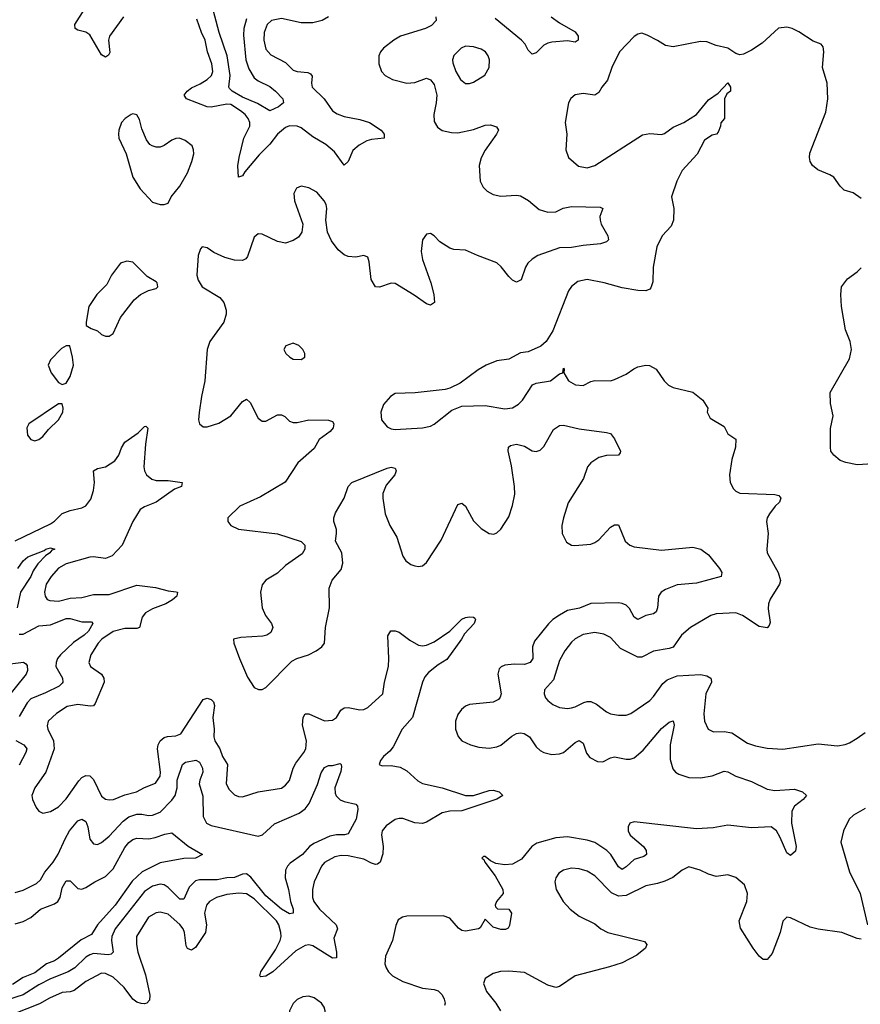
# Model space of a CAD drawing. Header units: inches. Extents: x 1843162 to 1959474, y 907081 to 1016326.
# Tile 324 of 656: x 1921292 to 1925586, y 940284 to 945315. Entities that reach past the tile are written whole.
import ezdxf

# ---------------------------------------------------------------- set-up
doc = ezdxf.new("R2010")
doc.units = ezdxf.units.IN
doc.header["$MEASUREMENT"] = 0
doc.layers.add('B9924', color=7, linetype='Continuous')

msp = doc.modelspace()

# ---------------------------------------------------------------- linework, layer by layer
at = {"layer": 'B9924', "color": 5}
for points, elevation in [([(1921822.3, 945330), (1921751.8, 945230), (1921746.2, 945210), (1921752.7, 945147.3), (1921746.8, 945133.2), (1921730, 945123.1), (1921710, 945135.3), (1921650, 945236.8), (1921630, 945251.1), (1921590, 945261.1), (1921576.4, 945270), (1921573.8, 945290), (1921625, 945370)], 580), ([(1922450, 945318.5), (1922438, 945270), (1922435.5, 945235.5), (1922447.1, 945110), (1922463.3, 945063.3), (1922490, 945018.6), (1922510, 945002), (1922570, 944973.8), (1922598.7, 944950), (1922636.4, 944910), (1922640.5, 944890), (1922614, 944870), (1922570, 944849.7), (1922506.7, 944886.7), (1922430, 944919), (1922378, 944950), (1922364.1, 944964.1), (1922360.2, 944970), (1922366.7, 945030), (1922352.1, 945130), (1922311.7, 945250), (1922274.4, 945390)], 560), ([(1922870, 945329.8), (1922837.6, 945310), (1922790, 945298.1), (1922730, 945299), (1922630, 945321.2), (1922578.9, 945310), (1922555.9, 945290), (1922541.3, 945250), (1922539.8, 945210), (1922550, 945164.2), (1922574.9, 945134.9), (1922650, 945096), (1922690, 945057.8), (1922710, 945049.4), (1922764.7, 945044.7), (1922778.5, 945038.5), (1922786.1, 945026.1), (1922782.3, 944990), (1922786.9, 944970), (1922848.1, 944910), (1922890.2, 944850), (1922914.2, 944834.2), (1922950, 944819.6), (1923030, 944805.3), (1923078.7, 944790), (1923138.9, 944750), (1923154.5, 944730), (1923153.7, 944710), (1923090, 944703.4), (1923064.7, 944695.3), (1923026.3, 944673.7), (1922993.3, 944646.7), (1922970, 944589.6), (1922950, 944571.2), (1922900, 944640), (1922856.6, 944676.6), (1922790, 944716.4), (1922730, 944762.5), (1922708.9, 944771.1), (1922670, 944773.1), (1922650, 944764.7), (1922610, 944729.9), (1922570, 944679.6), (1922515.4, 944624.6), (1922442.2, 944537.8), (1922430, 944517), (1922410, 944509.4), (1922407.3, 944567.3), (1922412.8, 944610), (1922437.6, 944710), (1922468.7, 944770), (1922467.7, 944790), (1922459.1, 944810), (1922444.2, 944830), (1922419.9, 944850), (1922370, 944880.8), (1922350, 944883.4), (1922270, 944868.7), (1922250, 944869.9), (1922145.1, 944910), (1922132.9, 944930), (1922147.5, 944950), (1922170, 944966.3), (1922213.6, 944986.4), (1922250.6, 945010), (1922271.7, 945030), (1922278.6, 945050), (1922274.1, 945090), (1922252.2, 945150), (1922239.5, 945210), (1922220.6, 945250), (1922197.9, 945317.9)], 580), ([(1923418.4, 945330), (1923418.8, 945310), (1923395.3, 945284.7), (1923364.9, 945270), (1923237.6, 945230), (1923203.1, 945210), (1923150.3, 945170), (1923134.9, 945150), (1923127.4, 945130), (1923126, 945090), (1923139.5, 945050), (1923158.7, 945030), (1923196.4, 945010), (1923270, 944990.8), (1923310, 944994.5), (1923370, 945015.4), (1923390, 945008.2), (1923410, 944983.6), (1923422.3, 944930), (1923420.1, 944890), (1923406.9, 944830), (1923410, 944794.8), (1923426, 944766), (1923449.4, 944749.4), (1923497.8, 944737.8), (1923530, 944736.3), (1923610, 944754.4), (1923670, 944776), (1923697.7, 944777.7), (1923728.2, 944768.2), (1923737.1, 944750), (1923728.5, 944730), (1923670, 944648.2), (1923650, 944609.6), (1923639, 944570), (1923644.5, 944490), (1923659.4, 944459.4), (1923679.2, 944439.2), (1923710, 944422.4), (1923750, 944413.6), (1923830, 944418.6), (1923850, 944414.9), (1923890.9, 944390.9), (1923945, 944345), (1923990, 944331.2), (1924030, 944333), (1924068.8, 944351.2), (1924110, 944359.8), (1924257.6, 944357.6), (1924270.5, 944350), (1924255.8, 944310), (1924256.5, 944290), (1924262, 944270), (1924296.5, 944210), (1924300.4, 944190), (1924290, 944180.5), (1924258, 944170), (1924170, 944161.6), (1924110, 944150.7), (1924050, 944149.1), (1923939.5, 944110), (1923909, 944091), (1923888, 944070), (1923875.2, 944050), (1923853.9, 943986.1), (1923830, 943973.3), (1923810, 943984.4), (1923790, 944003.5), (1923752.3, 944052.3), (1923730, 944073.3), (1923630, 944109.3), (1923570, 944137.1), (1923510, 944140.9), (1923490, 944147.6), (1923439.1, 944179.1), (1923410, 944210.8), (1923390, 944221.7), (1923370, 944218.3), (1923350, 944189.3), (1923342.3, 944130), (1923349.3, 944090), (1923391.8, 943970), (1923407.9, 943910), (1923410.2, 943869.8), (1923390, 943855.6), (1923370, 943862.3), (1923307.8, 943907.8), (1923210, 943967.3), (1923190, 943969), (1923130, 943947.6), (1923109.8, 943949.8), (1923087.9, 943987.9), (1923078, 944078), (1923070, 944100.9), (1923050, 944109.6), (1923010, 944101.4), (1922970, 944104.2), (1922950, 944113.7), (1922919.4, 944139.4), (1922885, 944185), (1922864.2, 944230), (1922855.6, 944290), (1922861.4, 944350), (1922858.2, 944370), (1922847.9, 944390), (1922810, 944434.2), (1922770, 944456.1), (1922730, 944464.4), (1922705.6, 944454.4), (1922692.8, 944427.2), (1922696.5, 944390), (1922738.4, 944270), (1922734.2, 944230), (1922716, 944204), (1922690, 944186.3), (1922650, 944173), (1922610, 944180.7), (1922530, 944218.7), (1922510, 944220.4), (1922490, 944203.6), (1922455.3, 944104.7), (1922447.3, 944092.7), (1922430, 944083.9), (1922390, 944085.5), (1922340.5, 944100.5), (1922284.8, 944124.8), (1922250, 944149.3), (1922224.9, 944155.1), (1922215.3, 944144.7), (1922204, 944110), (1922197.3, 944010), (1922203.4, 943983.4), (1922224, 943950), (1922314.7, 943894.7), (1922335.6, 943870), (1922347.7, 943830), (1922346.9, 943810), (1922334.4, 943770), (1922263.8, 943670), (1922249.5, 943630.5), (1922238.3, 943470), (1922220.2, 943390), (1922208.4, 943308.4), (1922205.8, 943270), (1922210.4, 943250), (1922230, 943234.9), (1922250, 943233.8), (1922310, 943253.8), (1922370, 943291.1), (1922430, 943364), (1922450, 943375.3), (1922470, 943359.5), (1922510, 943278), (1922530, 943262.7), (1922550, 943263.2), (1922610, 943295.4), (1922630, 943296.2), (1922647.2, 943287.2), (1922670, 943264.2), (1922690, 943257.4), (1922710, 943257.3), (1922770, 943270.1), (1922869.1, 943269.1), (1922890, 943262.4), (1922896.5, 943250), (1922893.7, 943230), (1922878.6, 943210), (1922822.4, 943170), (1922796.3, 943123.7), (1922713.6, 943050), (1922648.1, 942951.9), (1922522.7, 942877.3), (1922417.4, 942830), (1922356.3, 942770), (1922354.9, 942750), (1922370.4, 942730), (1922410, 942712.2), (1922610, 942687.8), (1922729.5, 942649.5), (1922749.2, 942630), (1922749.3, 942610), (1922734.3, 942585.7), (1922650, 942526.4), (1922610, 942487.7), (1922549.5, 942450.5), (1922530, 942427), (1922522.5, 942390), (1922530.2, 942310), (1922547.6, 942270), (1922579.1, 942230), (1922584.9, 942210), (1922575.6, 942184.4), (1922555.5, 942170), (1922535, 942165), (1922421.7, 942158.3), (1922384.7, 942150), (1922386, 942130), (1922414.7, 942050), (1922456, 941956), (1922490, 941902.4), (1922512, 941892), (1922530, 941893.1), (1922550, 941903.1), (1922682.2, 942037.8), (1922708.5, 942051.5), (1922767, 942070), (1922807, 942090), (1922835.6, 942110), (1922849.6, 942130), (1922853.7, 942210), (1922874.6, 942310), (1922872.6, 942410), (1922888.8, 942451.2), (1922934.1, 942505.9), (1922942.3, 942537.7), (1922938, 942590), (1922905.4, 942650), (1922911.3, 942690), (1922909.8, 942710), (1922897.4, 942750), (1922897.7, 942770), (1922905.5, 942794.5), (1922950, 942870.4), (1922970.5, 942929.5), (1922989.4, 942950.6), (1923170, 943023.9), (1923190, 943028.9), (1923210, 943024), (1923214.7, 943010), (1923207.7, 942990), (1923164.2, 942935.8), (1923146.9, 942893.1), (1923146.4, 942870), (1923159.1, 942790), (1923182.4, 942730), (1923219.3, 942670), (1923250, 942574.4), (1923265.4, 942550), (1923290, 942531.4), (1923310, 942524.9), (1923330, 942521.7), (1923350, 942524.9), (1923370, 942541.6), (1923444.6, 942655.4), (1923530, 942838.5), (1923550, 942844.9), (1923570, 942829.1), (1923610, 942753.8), (1923650, 942715.8), (1923690, 942688.8), (1923714.6, 942685.4), (1923730, 942692.2), (1923750, 942712.2), (1923790, 942774.9), (1923810, 942833.4), (1923820.5, 942890), (1923819.2, 942930), (1923803.9, 943036.1), (1923787.5, 943112.5), (1923789.1, 943130.9), (1923800, 943140), (1923830, 943146.8), (1923870, 943135), (1923910, 943112.7), (1923930, 943109.2), (1923950, 943115.6), (1923970, 943134.4), (1924018.6, 943221.4), (1924050, 943240.9), (1924070, 943242.7), (1924150, 943223.5), (1924290, 943206.4), (1924310, 943200.5), (1924330, 943174), (1924360.7, 943110), (1924358.5, 943101.5), (1924350, 943089.5), (1924290, 943087.3), (1924250, 943077.6), (1924208.7, 943051.3), (1924193.1, 943030), (1924171.3, 942970), (1924094.2, 942845.8), (1924070.1, 942770), (1924061.7, 942730), (1924063, 942690), (1924085.8, 942645.8), (1924110, 942630.2), (1924128, 942628), (1924210, 942635), (1924230, 942642.7), (1924250, 942657.5), (1924310, 942721.8), (1924330, 942733.4), (1924350, 942733.4), (1924385.4, 942650), (1924408.8, 942630), (1924430, 942622.2), (1924570, 942603.7), (1924730, 942619.6), (1924770.8, 942610), (1924810, 942580.7), (1924866.4, 942510), (1924878, 942490), (1924874.8, 942470), (1924750, 942436.5), (1924650, 942426.9), (1924590, 942403.7), (1924569.1, 942390), (1924555.9, 942370), (1924550.8, 942310), (1924543.6, 942290), (1924530, 942279.8), (1924490, 942271.2), (1924450, 942250.8), (1924430, 942262.4), (1924406.4, 942306.4), (1924390, 942323.2), (1924370, 942332.5), (1924350, 942335.3), (1924210, 942331.6), (1924151.7, 942308.3), (1924090, 942295.4), (1924050, 942272.5), (1924016.2, 942250), (1923992.6, 942227.4), (1923921, 942139), (1923911.3, 942110), (1923913.9, 942050), (1923900.2, 942030), (1923870, 942020.5), (1923818.5, 942021.5), (1923770, 942016.5), (1923751, 942009), (1923742, 941998), (1923734.7, 941970), (1923750.8, 941870), (1923747, 941853), (1923738.6, 941841.4), (1923710, 941827), (1923590, 941815.9), (1923570, 941807.6), (1923548.1, 941790), (1923530, 941765.1), (1923518.8, 941730), (1923518.8, 941690), (1923531.8, 941651.8), (1923551, 941631), (1923595.5, 941610), (1923637.1, 941597.1), (1923690, 941592.8), (1923730, 941599), (1923750, 941608), (1923805.8, 941654.2), (1923830, 941666.8), (1923850, 941671), (1923868.3, 941668.3), (1923895.9, 941650), (1923930, 941600.2), (1923950, 941580.8), (1923970.2, 941570.2), (1924010, 941560.7), (1924050, 941563.9), (1924070, 941571.1), (1924130, 941621.5), (1924150, 941632.1), (1924170, 941618.4), (1924187.2, 941567.2), (1924205, 941545), (1924244.2, 941524.2), (1924270, 941522.6), (1924310, 941544), (1924330, 941548.1), (1924390, 941536.8), (1924410, 941537), (1924430, 941543.9), (1924476.8, 941583.2), (1924570, 941692.6), (1924610, 941726), (1924630, 941732), (1924635.5, 941710), (1924615, 941610), (1924614.1, 941534.1), (1924627.5, 941487.5), (1924641.7, 941470), (1924659, 941459), (1924710, 941443.3), (1924770, 941441.5), (1924829.3, 941450.7), (1924890, 941475.5), (1924910, 941472.6), (1924950, 941449.2), (1925030, 941421.6), (1925110, 941383.9), (1925150, 941376.3), (1925250, 941383.2), (1925290.7, 941370), (1925310.6, 941350), (1925293.4, 941330), (1925250, 941296.3), (1925235.8, 941270), (1925235.2, 941210), (1925257.8, 941090), (1925254.3, 941065.7), (1925230, 941044.2), (1925210, 941057.2), (1925177, 941137), (1925158, 941170), (1925130, 941190.8), (1925030, 941184.8), (1924910, 941199.8), (1924833.8, 941186.2), (1924750, 941181.3), (1924430, 941216.7), (1924409.2, 941210), (1924400.7, 941190), (1924400.2, 941170), (1924410, 941148.1), (1924478.2, 941090), (1924491.6, 941070), (1924494.4, 941050), (1924480, 941040), (1924430, 941023.2), (1924390, 940985.7), (1924370, 940973.5), (1924350, 940987), (1924311, 941050), (1924291.2, 941070), (1924230.2, 941110.2), (1924190, 941123.1), (1924090, 941139), (1924030, 941135.1), (1923933.1, 941106.9), (1923908.2, 941090), (1923854.6, 941025.4), (1923810, 940999.9), (1923770, 940995.9), (1923724, 941004), (1923696.2, 941016.2), (1923670, 941039), (1923661, 941039), (1923652, 941030), (1923663.5, 941023.5), (1923667.7, 941010), (1923720.4, 940940.4), (1923760.2, 940870), (1923761.7, 940850), (1923728.2, 940810), (1923720.8, 940790), (1923722.4, 940782.4), (1923732.2, 940772.2), (1923790.3, 940770.3), (1923803.8, 940750), (1923793.7, 940686.3), (1923786.7, 940673.3), (1923774.4, 940665.6), (1923750, 940666), (1923710, 940678), (1923670, 940718.4), (1923644.7, 940675.3), (1923636.3, 940670), (1923570, 940658.2), (1923550, 940660.3), (1923532.8, 940672.8), (1923490, 940724.8), (1923455.3, 940735.3), (1923270, 940734.8), (1923247.7, 940730), (1923225, 940715), (1923214, 940686), (1923196.6, 940610), (1923160.6, 940530), (1923158, 940490), (1923163.8, 940470), (1923175.5, 940450), (1923196.5, 940430), (1923250, 940399.8), (1923350, 940367.2), (1923410, 940359.7), (1923430, 940353), (1923450, 940333.1), (1923460.7, 940310), (1923464.9, 940290), (1923462, 940278)], 620), ([(1924007.7, 945330), (1924050, 945299.3), (1924130, 945252.3), (1924144.9, 945230), (1924144.4, 945210), (1924130, 945199.7), (1924090, 945207.1), (1924010, 945200.5), (1923990, 945194.9), (1923970, 945184), (1923930, 945145.8), (1923910, 945139.2), (1923890, 945158.9), (1923874.5, 945190), (1923855.6, 945210), (1923720.5, 945320.5)], 620), ([(1925590, 944400.5), (1925550, 944429.7), (1925503.8, 944443.8), (1925483.5, 944463.5), (1925450, 944509.5), (1925430, 944522.9), (1925368.3, 944548.3), (1925340.9, 944570), (1925329.6, 944590), (1925325.6, 944610), (1925327.9, 944632.1), (1925410, 944842), (1925419.5, 944910), (1925417, 944990), (1925392.3, 945070), (1925399, 945150), (1925396.4, 945176.4), (1925386, 945190), (1925344.7, 945204.7), (1925272.1, 945252.1), (1925238, 945270), (1925210, 945277.2), (1925167.9, 945272.1), (1925085.2, 945194.8), (1925030, 945159), (1924990, 945139), (1924970, 945135.3), (1924950, 945142), (1924909.1, 945169.1), (1924850, 945182.7), (1924801.2, 945201.2), (1924770, 945202.9), (1924630, 945175.8), (1924590, 945183.6), (1924550, 945209.3), (1924496.6, 945236.6), (1924470, 945245.2), (1924450, 945241.2), (1924430, 945229.2), (1924355.8, 945150), (1924316, 945070), (1924294.3, 945005.7), (1924265.5, 944970), (1924250, 944942), (1924230.5, 944929.5), (1924170, 944936.9), (1924130, 944931.6), (1924107.1, 944912.9), (1924095.5, 944890), (1924077.6, 944790), (1924087.3, 944730), (1924081, 944650), (1924094.8, 944610), (1924145.9, 944565.9), (1924190, 944558.4), (1924230, 944570.4), (1924472.9, 944727.1), (1924510, 944734), (1924570, 944729), (1924586.5, 944733.5), (1924630, 944766), (1924685.2, 944790), (1924749, 944830), (1924810, 944904.7), (1924860.4, 944939.6), (1924910, 944992), (1924922, 944970), (1924922, 944950), (1924904.7, 944935.3), (1924892, 944910), (1924892, 944810), (1924872.7, 944787.3), (1924872, 944770), (1924859.8, 944740.2), (1924852, 944730), (1924830, 944724), (1924790, 944699), (1924752.5, 944627.5), (1924675.1, 944544.9), (1924648.4, 944490), (1924621, 944410), (1924633, 944350), (1924631.7, 944290), (1924619.4, 944260.6), (1924573.7, 944210), (1924546.4, 944153.6), (1924528.5, 944050), (1924525.3, 943974.7), (1924515.3, 943944.7), (1924510, 943937.2), (1924490.4, 943929.6), (1924450, 943931.8), (1924370, 943944.5), (1924278, 943970), (1924190, 943986.6), (1924143.4, 943976.6), (1924110, 943951.6), (1924095.8, 943930), (1924015.5, 943724.5), (1923980.7, 943670), (1923953.8, 943646.2), (1923890, 943618), (1923850, 943612.7), (1923790, 943579.5), (1923730, 943571.2), (1923674.8, 943550), (1923633.5, 943526.5), (1923542.3, 943457.7), (1923490, 943431.5), (1923464.8, 943424.8), (1923312.5, 943407.5), (1923210, 943405.1), (1923185.5, 943390), (1923150, 943349.2), (1923136.4, 943310), (1923140.5, 943270), (1923170, 943234), (1923190, 943224.4), (1923210, 943221.3), (1923350, 943228.8), (1923390, 943238.4), (1923410, 943248.2), (1923500.3, 943319.7), (1923550, 943339.5), (1923670, 943342.8), (1923770, 943326.5), (1923808.7, 943331.3), (1923840.7, 943350), (1923860.5, 943370), (1923911.5, 943448.5), (1923930, 943457.1), (1924004, 943470), (1924050, 943506), (1924066, 943510), (1924070, 943534), (1924074, 943530), (1924071.3, 943510), (1924094.8, 943470), (1924132, 943450), (1924170, 943445.5), (1924210, 943465.5), (1924230, 943470.5), (1924310, 943470.4), (1924330, 943476.4), (1924390, 943503.1), (1924428.8, 943531.2), (1924450, 943541.1), (1924490, 943550.4), (1924508.4, 943548.4), (1924544, 943530), (1924584, 943470), (1924606.9, 943446.9), (1924630, 943434.8), (1924730, 943411.3), (1924781, 943370), (1924806.8, 943330), (1924804, 943310), (1924819.1, 943279.1), (1924890, 943236), (1924910, 943198), (1924950.7, 943170.7), (1924948.2, 943130), (1924930, 943068), (1924917, 942990), (1924921.3, 942950), (1924938, 942918), (1924950, 942905.5), (1924970, 942896.4), (1925148.5, 942888.5), (1925170, 942884), (1925180.5, 942870), (1925172.7, 942850), (1925150.3, 942829.7), (1925122, 942790), (1925110.6, 942770), (1925106, 942750), (1925114.9, 942690), (1925108.2, 942610), (1925110.4, 942590), (1925166.7, 942490), (1925178.5, 942450), (1925173.8, 942430), (1925125.9, 942354.1), (1925116.5, 942330), (1925115.4, 942304.6), (1925125.3, 942234.7), (1925120.7, 942219.3), (1925110, 942208.2), (1925070, 942215.1), (1924984.4, 942270), (1924950, 942283.7), (1924850, 942279.8), (1924822, 942270), (1924718, 942210), (1924672.7, 942170), (1924630, 942109.6), (1924610, 942102), (1924530, 942088.4), (1924470, 942058.3), (1924450, 942056.9), (1924361.7, 942101.7), (1924310, 942157.4), (1924276, 942176), (1924230, 942183.9), (1924170, 942172.9), (1924130, 942150.9), (1924110, 942133.7), (1924077.3, 942090), (1924050, 942040.9), (1924018.3, 941941.7), (1923972.7, 941890), (1923970.5, 941870), (1923978, 941850), (1923990, 941836.3), (1924016.2, 941816.2), (1924050, 941800.4), (1924090, 941795.3), (1924110, 941798), (1924130, 941803.6), (1924173.5, 941826.5), (1924190, 941831.6), (1924210, 941830.3), (1924238, 941818), (1924290, 941777.6), (1924310, 941768.5), (1924350, 941760.5), (1924390, 941760.5), (1924414, 941770), (1924510, 941836.3), (1924530, 941857.3), (1924576.5, 941923.5), (1924598.6, 941941.4), (1924650, 941962.7), (1924770, 941969.3), (1924801.7, 941961.7), (1924822.4, 941950), (1924824.4, 941944.4), (1924826.3, 941930), (1924796.3, 941870), (1924787.3, 941767.3), (1924790.3, 941730.2), (1924809.1, 941689.1), (1924835.6, 941675.6), (1924890, 941677.7), (1924930, 941671.3), (1925010, 941619), (1925050, 941603.9), (1925110, 941592.7), (1925190, 941587.4), (1925370, 941614.3), (1925470, 941604.6), (1925508.4, 941611.5), (1925530, 941620.3), (1925570, 941643.1), (1925610, 941673.4)], 640), ([(1925650, 943046), (1925570, 943040.7), (1925511.5, 943051.5), (1925483.3, 943063.3), (1925450, 943089.3), (1925436, 943110), (1925432.7, 943130), (1925433.6, 943226.4), (1925446.6, 943290), (1925433.4, 943353.4), (1925431.8, 943410), (1925530, 943582), (1925540.3, 943630), (1925533.6, 943670), (1925510.7, 943730), (1925489.7, 943850), (1925486.6, 943910), (1925489.7, 943950), (1925521.1, 943990), (1925570, 944026.7), (1925590, 944047.4)], 640), ([(1921270, 942652.5), (1921450, 942738.6), (1921470, 942752.1), (1921510, 942792.4), (1921550, 942807.8), (1921610, 942820.1), (1921630, 942831), (1921655.4, 942864.6), (1921669.9, 942910), (1921675.3, 942950), (1921669.9, 943010.1), (1921690, 943021.5), (1921730, 943030.1), (1921778.7, 943061.3), (1921799.5, 943090), (1921812.5, 943127.5), (1921830, 943155.6), (1921896.7, 943203.3), (1921930, 943237), (1921937.3, 943237.3), (1921947.7, 943227.7), (1921934.2, 943145.8), (1921926.1, 943030), (1921929.4, 943010), (1921939.3, 942990), (1921966.5, 942966.5), (1921990, 942959.5), (1922050, 942961), (1922122.8, 942950), (1922119.1, 942930), (1922083.1, 942916.9), (1921990, 942849.9), (1921930, 942825.5), (1921908.4, 942811.6), (1921869.7, 942750.3), (1921815.8, 942630), (1921764.4, 942575.6), (1921730, 942561.9), (1921670, 942569.9), (1921650, 942567.9), (1921530, 942534.8), (1921490, 942511.8), (1921452.7, 942470), (1921428, 942430), (1921419.3, 942390), (1921422, 942370), (1921433.1, 942353.1), (1921446.4, 942346.4), (1921490, 942344), (1921550, 942359.3), (1921610, 942362), (1921670, 942378.7), (1921750, 942377.8), (1921890, 942425), (1921986.3, 942413.7), (1922050, 942397.1), (1922092.2, 942392.2), (1922098.8, 942390), (1922094.9, 942370), (1922073.1, 942350), (1922039, 942330), (1921970, 942305.2), (1921935.3, 942284.7), (1921918.2, 942261.8), (1921904.9, 942210), (1921890, 942203.7), (1921830, 942204.6), (1921770, 942189.4), (1921712.8, 942150), (1921693.4, 942130), (1921655.9, 942070), (1921646, 942030), (1921654.9, 942010), (1921710, 941970.2), (1921722.6, 941950), (1921723.8, 941930), (1921678.4, 941821.6), (1921670, 941809.8), (1921652.3, 941807.7), (1921590, 941815), (1921534.4, 941805.6), (1921479.7, 941770), (1921437.8, 941730), (1921432.7, 941707.3), (1921436.5, 941690), (1921465.1, 941630), (1921468.1, 941590), (1921425.2, 941470), (1921369.1, 941390), (1921354.9, 941350), (1921358.7, 941330), (1921376.4, 941290), (1921390.3, 941270.3), (1921410, 941261.3), (1921450, 941269.1), (1921490, 941292.7), (1921530, 941334.3), (1921593.7, 941426.3), (1921610, 941443.5), (1921630, 941453.7), (1921650, 941451), (1921670, 941433.2), (1921710, 941347.2), (1921730, 941332.8), (1921750, 941328.6), (1921772, 941330), (1921830, 941353.6), (1921889.6, 941370), (1921930, 941391.9), (1921985.9, 941414.1), (1922009.9, 941450.1), (1922011, 941470), (1921996.6, 941590), (1921999.2, 941610), (1922009.8, 941630), (1922030, 941646.8), (1922046.9, 941653.1), (1922090, 941656.2), (1922114.6, 941665.4), (1922230, 941842), (1922250, 941848.5), (1922270, 941840.9), (1922281.7, 941830), (1922287.8, 941810), (1922278.9, 941750), (1922286.2, 941690), (1922284.2, 941650), (1922288.6, 941630), (1922314, 941590), (1922327.8, 941550), (1922354, 941510), (1922347.5, 941410), (1922361.6, 941381.6), (1922390, 941354), (1922410, 941344.9), (1922430, 941343.9), (1922510, 941369.2), (1922630, 941389), (1922650, 941403.6), (1922670, 941427), (1922688.4, 941490), (1922703.2, 941516.8), (1922744.2, 941570), (1922753.2, 941590), (1922757.2, 941630), (1922737.2, 941710), (1922740.3, 941750), (1922750, 941768.7), (1922770, 941768.3), (1922850, 941732.3), (1922890, 941735.2), (1922910, 941749.3), (1922933, 941787), (1922950, 941799.1), (1922970, 941799.8), (1923030, 941789.4), (1923050, 941791), (1923070, 941800.6), (1923147.8, 941870), (1923155.3, 941930), (1923175.9, 942010), (1923178.5, 942050), (1923172.8, 942167.2), (1923188.6, 942191.4), (1923210, 942191.4), (1923230, 942184.7), (1923284.3, 942144.3), (1923330, 942119.3), (1923350, 942115.7), (1923370, 942118.4), (1923410, 942136.2), (1923489.9, 942190.1), (1923550, 942251.3), (1923570, 942260.8), (1923590, 942263.1), (1923610, 942262), (1923616.7, 942256.7), (1923620.5, 942250), (1923612.9, 942230), (1923563.4, 942176.6), (1923549.4, 942150), (1923474.2, 942045.8), (1923430, 942018.6), (1923380.9, 941979.1), (1923362.2, 941957.8), (1923350, 941929.6), (1923298.7, 941750), (1923246.1, 941690), (1923200.5, 941599.5), (1923182.9, 941577.1), (1923150.2, 941550), (1923135.2, 941530), (1923128.8, 941510), (1923143.2, 941503.2), (1923190, 941504), (1923235.9, 941495.9), (1923270, 941477.1), (1923326, 941426), (1923350, 941411.6), (1923450, 941389.5), (1923570, 941350.1), (1923610, 941350.1), (1923690, 941376.6), (1923710, 941378), (1923740.5, 941370), (1923760.7, 941350), (1923730, 941331.6), (1923550, 941272.3), (1923490, 941271.2), (1923450, 941261.5), (1923370, 941214.5), (1923350, 941207.4), (1923310, 941211.5), (1923250, 941233.2), (1923230, 941234), (1923210, 941228.4), (1923163.6, 941196.4), (1923144.2, 941170), (1923140.6, 941150), (1923148.4, 941090), (1923147.4, 941052.6), (1923132.9, 941010), (1923119.2, 941000.8), (1923110, 940998.6), (1923090, 941004.4), (1923050, 941025.8), (1922970, 941042.2), (1922935, 941045), (1922902.2, 941037.8), (1922850, 941007.9), (1922833.7, 940990), (1922795.8, 940910), (1922788.1, 940870), (1922787.9, 940830), (1922794.3, 940810), (1922823.5, 940770), (1922909.2, 940690), (1922915.2, 940670), (1922897.3, 940622.7), (1922911.2, 940550), (1922910, 940522), (1922890, 940518.9), (1922790, 940582.5), (1922770, 940588.3), (1922750, 940585), (1922703.1, 940556.9), (1922586, 940450), (1922550, 940428.1), (1922524.5, 940424.5), (1922518.5, 940430), (1922524.3, 940450), (1922598.4, 940561.6), (1922623.4, 940610), (1922628, 940630), (1922626.5, 940650), (1922615.2, 940690), (1922603.4, 940710), (1922490, 940822.6), (1922450, 940849), (1922412.4, 940852.4), (1922350, 940844.5), (1922298, 940830), (1922261.8, 940810), (1922247, 940790), (1922237, 940750), (1922246.7, 940690), (1922241.8, 940650), (1922190, 940573.5), (1922170, 940561), (1922150, 940569.1), (1922142.9, 940582.9), (1922134.6, 940650), (1922126.6, 940670), (1922110, 940691.2), (1922050, 940743.7), (1922010, 940754.3), (1921990, 940751.3), (1921950, 940729.8), (1921889.4, 940630), (1921889.5, 940590), (1921895.9, 940550), (1921934.8, 940434.8), (1921957.1, 940330), (1921954.7, 940305.3), (1921942, 940290), (1921930, 940285.6), (1921912.6, 940287.4), (1921890, 940295.7), (1921870, 940310.9), (1921825.5, 940370), (1921770, 940422.8), (1921730, 940442), (1921710, 940442.3), (1921630, 940401.1), (1921570, 940354.4), (1921550, 940347.7), (1921510, 940344), (1921444.6, 940315.4), (1921393.8, 940286.2), (1921264.1, 940235.9)], 580), ([(1921282.4, 942510), (1921310.8, 942550), (1921334, 942570), (1921417.1, 942602.9), (1921425.6, 942610), (1921450, 942616.5), (1921471.8, 942610), (1921456.4, 942603.6), (1921446.4, 942590), (1921424.2, 942575.8), (1921385.2, 942534.8), (1921361.6, 942498.4), (1921350, 942469.9), (1921296.8, 942390), (1921279.2, 942310)], 560), ([(1921290, 942175.5), (1921310, 942175), (1921390, 942218.2), (1921450, 942223.1), (1921530, 942255.7), (1921550, 942255.3), (1921610, 942238.2), (1921658.4, 942238.4), (1921666.4, 942230), (1921644.1, 942190), (1921622.4, 942170), (1921566.7, 942133.3), (1921501.3, 942070), (1921486.2, 942050), (1921478.2, 942030), (1921477.2, 942010), (1921510.8, 941950), (1921513.6, 941930), (1921510, 941924.5), (1921493.8, 941910), (1921424.9, 941875.1), (1921350, 941844.5), (1921330, 941824.5), (1921290, 941755.1)], 560), ([(1921230, 942022.6), (1921312, 942032), (1921324.4, 942024.4), (1921330, 942014.8), (1921331.5, 941990), (1921325.7, 941970), (1921219.7, 941840.3)], 540), ([(1921272.5, 941632.5), (1921314, 941610), (1921321.2, 941601.2), (1921328.2, 941590), (1921323.8, 941570), (1921290, 941505)], 560), ([(1921270, 940855.9), (1921310, 940867.2), (1921378.3, 940901.7), (1921399.5, 940920.5), (1921421.5, 940958.5), (1921463.9, 941010), (1921489.5, 941050.5), (1921524, 941130), (1921546.9, 941170), (1921590, 941221.6), (1921610, 941230.2), (1921630, 941218), (1921640.1, 941190), (1921650, 941128.4), (1921670, 941104.4), (1921690, 941100.3), (1921710, 941110.3), (1921750, 941142.9), (1921820.3, 941219.7), (1921850, 941242.3), (1921890, 941255.9), (1921915.7, 941255.7), (1921950, 941248), (1921970, 941249.5), (1922010, 941265.4), (1922070, 941326.5), (1922086.7, 941350), (1922097.4, 941390), (1922097.1, 941430), (1922124, 941510), (1922138.9, 941521.1), (1922192, 941532), (1922210, 941521.7), (1922226.2, 941490), (1922227.8, 941470), (1922212.3, 941430), (1922209.5, 941410), (1922227.2, 941347.2), (1922230, 941242.8), (1922246.3, 941210), (1922270, 941196.9), (1922510, 941143.5), (1922532.3, 941150), (1922593.2, 941206.8), (1922719, 941261), (1922750, 941282), (1922771.7, 941310), (1922812.8, 941407.2), (1922832.7, 941467.3), (1922850, 941494), (1922870, 941503.8), (1922890, 941503.8), (1922930, 941514), (1922934, 941510), (1922936.7, 941496.7), (1922932.8, 941472.8), (1922901.4, 941390), (1922903.2, 941363.2), (1922908.6, 941348.6), (1922930, 941328.5), (1922950, 941319.5), (1923010, 941306), (1923017.1, 941297.1), (1923019.5, 941279.5), (1923010.3, 941230.3), (1922970, 941155.6), (1922950.8, 941149.2), (1922910, 941149.4), (1922877.2, 941142.8), (1922794.2, 941105.8), (1922772.9, 941090), (1922736.2, 941050), (1922674.5, 941005.5), (1922659.8, 940990), (1922650.1, 940970), (1922648.2, 940930), (1922665.3, 940870), (1922675.6, 940810), (1922689.2, 940770), (1922690, 940749.6), (1922670, 940745.8), (1922628.8, 940770), (1922550, 940838.7), (1922473.6, 940933.6), (1922450, 940950.4), (1922430, 940948.3), (1922390, 940931.6), (1922350, 940930.5), (1922300.8, 940919.2), (1922210, 940920.1), (1922190, 940914.7), (1922157.7, 940882.3), (1922130, 940821.6), (1922110, 940821.6), (1922050, 940881.5), (1922030, 940893.8), (1922010, 940897.5), (1921970, 940888.4), (1921930, 940860.2), (1921779.5, 940670), (1921762.6, 940630), (1921760.9, 940610), (1921769.2, 940550.8), (1921759.2, 940540.8), (1921743.5, 940536.5), (1921670, 940542.9), (1921650, 940537.1), (1921630, 940524.2), (1921573.6, 940470), (1921539.7, 940450), (1921450, 940414.6), (1921390, 940384.2), (1921310, 940332.8), (1921230, 940307.2)], 560), ([(1925610, 941285.1), (1925550.7, 941250), (1925528.2, 941230), (1925499.3, 941170), (1925486.9, 941113.1), (1925530, 940961), (1925584.6, 940850), (1925623.1, 940690)], 640), ([(1921270, 940694.8), (1921310, 940706.9), (1921350, 940727.8), (1921399.1, 940770), (1921470, 940797.7), (1921487, 940810), (1921498.6, 940830), (1921510, 940878.4), (1921530, 940914), (1921550, 940915.3), (1921590, 940875.2), (1921610, 940873), (1921630, 940880.2), (1921676.4, 940910), (1921730, 940936.6), (1921770, 940975.8), (1921830, 941084.7), (1921850, 941111.3), (1921870, 941126.5), (1921890, 941133.4), (1921951.3, 941128.7), (1921984.3, 941135.7), (1922034.1, 941154.1), (1922070, 941159.3), (1922152.2, 941092.2), (1922226.8, 941050), (1922190.8, 941030), (1922130, 941028.8), (1922010, 941007.1), (1921918.7, 940961.3), (1921867.3, 940912.7), (1921779.4, 940790), (1921689.6, 940690.4), (1921659.3, 940640.7), (1921606, 940614), (1921490, 940518.9), (1921470, 940506), (1921430, 940490.3), (1921370, 940444.2), (1921310, 940421.5), (1921255, 940385)], 540), ([(1925590, 940617), (1925570, 940619.5), (1925490.9, 940650.9), (1925370, 940668.4), (1925330, 940678.3), (1925230, 940726), (1925210, 940729), (1925190, 940708), (1925176.3, 940650), (1925136.2, 940543.8), (1925110, 940512.7), (1925090, 940512.7), (1925070, 940529.3), (1925038.4, 940570), (1924973.8, 940673.8), (1924967, 940710), (1925007, 940810), (1925009.6, 940850), (1924995.1, 940895.1), (1924950, 940932.7), (1924910, 940946), (1924850, 940937.2), (1924809.6, 940949.6), (1924768, 940970), (1924710, 940986), (1924676, 940970), (1924628.5, 940931.5), (1924587.5, 940912.5), (1924550, 940900.5), (1924490, 940889.8), (1924390, 940840.6), (1924350, 940836.7), (1924314.3, 940854.3), (1924230, 940939.7), (1924190, 940964.4), (1924150, 940976.4), (1924110, 940979.1), (1924070.2, 940969.8), (1924046.4, 940953.6), (1924030.4, 940930), (1924025.7, 940910), (1924031.8, 940870), (1924068.9, 940810), (1924104.2, 940770), (1924150, 940734), (1924230, 940695.6), (1924260.3, 940670), (1924295.5, 940650), (1924484.4, 940604.4), (1924495.5, 940590), (1924488, 940570), (1924444.6, 940535.4), (1924370, 940495.3), (1924305.4, 940474.6), (1924130.2, 940429.8), (1924050, 940374.2), (1924030, 940369.8), (1923990, 940381.8), (1923870, 940445.7), (1923790, 940454), (1923748.9, 940451.1), (1923710, 940441.6), (1923670, 940416), (1923661.6, 940390), (1923676.4, 940350), (1923723.8, 940290), (1923748, 940250)], 640)]:
    msp.add_lwpolyline(points, dxfattribs=dict(at, elevation=elevation))
for points, elevation in [([(1923570, 945179.7), (1923548, 945170), (1923510, 945132), (1923503.7, 945110), (1923505.1, 945094.9), (1923520.3, 945050), (1923544.4, 945010), (1923570, 944988.4), (1923590, 944988.2), (1923610, 944995.5), (1923667.9, 945032.1), (1923689.5, 945070), (1923691.6, 945110), (1923685.1, 945130), (1923671.6, 945150), (1923650, 945163.6), (1923610, 945176.3)], 640), ([(1921870, 944833.6), (1921861, 944830), (1921830.6, 944810), (1921813, 944790), (1921798, 944750), (1921796.3, 944730), (1921799.1, 944710), (1921836.3, 944630), (1921870.8, 944510), (1921907.3, 944450), (1921970, 944382.8), (1922010, 944370.8), (1922030, 944371), (1922050, 944378), (1922066.6, 944410), (1922110, 944464.9), (1922150, 944532.7), (1922172, 944590), (1922181.5, 944630), (1922180.4, 944650), (1922172.8, 944670), (1922137.5, 944697.5), (1922108.8, 944708.8), (1922090, 944708.1), (1922070, 944699.9), (1922030, 944672.1), (1922010, 944664), (1921990, 944662.9), (1921969.8, 944669.8), (1921957.4, 944677.4), (1921940.2, 944700.2), (1921916.6, 944756.6), (1921904.4, 944804.4), (1921890, 944829.5)], 620), ([(1921839.8, 944080.2), (1921806.8, 944070), (1921761, 944010), (1921738, 943962), (1921686.8, 943910), (1921646, 943850), (1921631.3, 943770), (1921632, 943752), (1921656.9, 943736.9), (1921690, 943724.7), (1921710, 943706), (1921730, 943698), (1921750, 943698), (1921770, 943711.3), (1921807.5, 943792.5), (1921876.6, 943883.4), (1921910, 943911), (1921950, 943931.3), (1921990, 943942), (1921998, 943950), (1921995.3, 943970), (1921990, 943975.3), (1921942.7, 944002.7), (1921870, 944075.1)], 620), ([(1922690, 943662), (1922651.6, 943648.4), (1922642, 943630), (1922652, 943610), (1922672, 943590), (1922690, 943581), (1922730, 943578), (1922748, 943590), (1922748, 943610), (1922738, 943630), (1922718, 943650)], 640), ([(1921530, 943648.7), (1921505.2, 943634.8), (1921450, 943577.2), (1921438.4, 943550), (1921452.4, 943510), (1921490, 943460.7), (1921510, 943450.8), (1921530, 943458), (1921550, 943491.3), (1921566.6, 943550), (1921562.7, 943590), (1921548, 943648)], 620), ([(1921510, 943352.7), (1921490, 943352.3), (1921339.5, 943250), (1921329, 943229), (1921332, 943192), (1921350, 943170.6), (1921370, 943163.8), (1921390, 943170.5), (1921410, 943185.5), (1921439.4, 943220.6), (1921491.1, 943270), (1921513.6, 943310), (1921515.1, 943330)], 620), ([(1922770, 940325.4), (1922738.4, 940321.6), (1922710, 940308), (1922690, 940287.3), (1922670.3, 940250), (1922670, 940224.7), (1922680.7, 940200.7), (1922690.8, 940190), (1922730, 940179.6), (1922770, 940179.5), (1922810, 940186.4), (1922830, 940194), (1922850, 940212), (1922853, 940250), (1922847.3, 940270), (1922833.6, 940290), (1922797, 940317)], 620)]:
    msp.add_lwpolyline(points, close=True, dxfattribs=dict(at, elevation=elevation))

doc.saveas('drawing.dxf')
